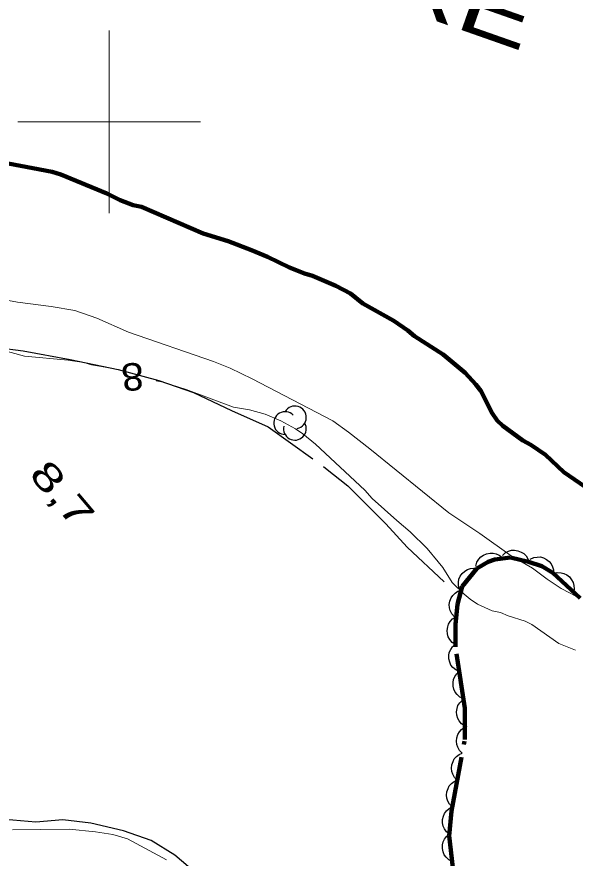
# Model space of a CAD drawing. Extents: x 386081 to 389416, y 5130568 to 5134082.
# Drawn here: x 386989.9 to 387051, y 5133519.4 to 5133611.5 of the extents above; entities that cross this region are included whole.
import ezdxf
from ezdxf.enums import TextEntityAlignment as Align

# ---------------------------------------------------------------- set-up
doc = ezdxf.new("R2010")
doc.units = 0
doc.header["$LTSCALE"] = 1.2
doc.linetypes.add('DASH_DOUBLE_DOT', pattern=[9.2, 5, -1.2, 0.3, -1.2, 0.3, -1.2])
doc.linetypes.add('DOT_DASHED', pattern=[7.7, 5, -1.2, 0.3, -1.2])
for name, color, linetype, lineweight in [('2', 7, 'Continuous', 13), ('3', 7, 'Continuous', 140), ('4', 7, 'DASH_DOUBLE_DOT', 53), ('41', 7, 'DOT_DASHED', 25), ('44', 7, 'Continuous', 25), ('61', 7, 'Continuous', 13)]:
    doc.layers.add(name, color=color, linetype=linetype, lineweight=lineweight)

msp = doc.modelspace()

# ---------------------------------------------------------------- linework, layer by layer
at = {"layer": '2'}
for points in [[(387051.28, 5133548), (387049.5, 5133548.91), (387047.96, 5133549.94), (387046.37, 5133551.16), (387044.03, 5133552.5), (387040.6, 5133554.94), (387037.22, 5133557.2), (387028.56, 5133564.21), (387026.22, 5133566.05), (387024.5, 5133567.27), (387015.66, 5133571.89), (387013.26, 5133573.05), (387011.42, 5133573.78), (387002.14, 5133576.99), (386998.64, 5133578.51), (386996.25, 5133579.34), (386993.65, 5133579.78), (386989.98, 5133580.25), (386983.59, 5133581.45)], [(387000.24, 5133573.03), (386998.09, 5133573.42), (386997.23, 5133573.66), (386995.51, 5133573.9), (386990.73, 5133574.37), (386988.21, 5133575.03)], [(387005.16, 5133571.67), (387005.94, 5133571.5), (387008.45, 5133570.71), (387013.61, 5133568.77), (387015.38, 5133568.47), (387017.1, 5133567.99), (387018.82, 5133567.26), (387020.41, 5133566.41), (387021.21, 5133565.86), (387022.62, 5133564.71), (387028.02, 5133559.7), (387028.82, 5133558.79), (387031.52, 5133556.35), (387032.99, 5133555.13), (387034.83, 5133553.3), (387036.05, 5133551.84), (387036.55, 5133551.23), (387037.59, 5133549.58), (387038.88, 5133548.3), (387039.55, 5133547.75), (387040.35, 5133547.2), (387041.94, 5133546.47), (387042.86, 5133546.29), (387043.72, 5133545.93), (387045.56, 5133545.33), (387046.29, 5133544.96), (387049.24, 5133542.89), (387051.07, 5133542.17)], [(386989.43, 5133522.49), (386995.63, 5133522.58), (386998.51, 5133522.29), (387000.41, 5133521.99), (387002.01, 5133521.51), (387006.3, 5133519.2)]]:
    msp.add_lwpolyline(points, dxfattribs=at)
at = {"layer": '4', "linetype": 'Continuous', "lineweight": 90}
for points in [[(387002.63, 5133590.88), (387001.22, 5133591.43), (386999.74, 5133592.16), (386994.7, 5133594.23), (386993.77, 5133594.53), (386988.18, 5133595.59)], [(387052.15, 5133560.05), (387049.82, 5133561.64), (387047.79, 5133563.54), (387046.19, 5133564.64), (387045.33, 5133565.12), (387043.11, 5133566.71), (387042.5, 5133567.32), (387041.94, 5133568.12), (387040.71, 5133570.57), (387040.16, 5133571.25), (387038.99, 5133572.53), (387036.59, 5133574.55), (387033.45, 5133576.56), (387032.71, 5133577.18), (387031.18, 5133578.21), (387027.79, 5133580.11), (387026.44, 5133581.21), (387024.84, 5133582.06), (387022.26, 5133583.15), (387021.4, 5133583.4), (387019.74, 5133584.07), (387017.34, 5133585.22), (387015.61, 5133585.95), (387013.03, 5133586.93), (387010.32, 5133587.78), (387003.56, 5133590.7), (387002.63, 5133590.88)]]:
    msp.add_lwpolyline(points, dxfattribs=at)
at = {"layer": '41'}
for points in [[(386981.11, 5133575.69), (386986.05, 5133575.53), (386990.59, 5133574.94), (386995.74, 5133573.98), (387001.01, 5133572.9), (387005.43, 5133571.69), (387009.23, 5133570.36), (387013.4, 5133568.42), (387017.44, 5133566.6), (387023.7, 5133562.1), (387026.15, 5133560.15), (387027.99, 5133558.32), (387030.32, 5133556), (387032.65, 5133553.44), (387036.7, 5133549.66)], [(387028.35, 5133480.95), (387026.64, 5133483.15), (387025.41, 5133484.37), (387023.08, 5133486.44), (387022.22, 5133487.54), (387021.73, 5133489.25), (387022.22, 5133490.97), (387022.83, 5133493.05), (387023.07, 5133495.02), (387022.7, 5133497.34), (387021.35, 5133501.38), (387019.11, 5133506.44), (387017.14, 5133509.37), (387015.18, 5133512.05), (387013.46, 5133514.01), (387010.51, 5133516.93), (387007.2, 5133519.74), (387004.62, 5133521.32), (387001.56, 5133522.4), (386998, 5133523.24), (386994.93, 5133523.6), (386991.99, 5133523.34), (386987.29, 5133523.73)]]:
    msp.add_lwpolyline(points, dxfattribs=at)
at = {"layer": '44'}
for points in [[(387043.07, 5133552.54), (387043.38, 5133552.82), (387043.75, 5133553), (387044.06, 5133553.1), (387044.41, 5133553.11), (387044.78, 5133553.05), (387045.13, 5133552.9), (387045.42, 5133552.74), (387045.66, 5133552.48), (387045.86, 5133552.17), (387045.99, 5133551.83)], [(387040.18, 5133551.38), (387040.29, 5133551.79), (387040.51, 5133552.13), (387040.72, 5133552.38), (387041.01, 5133552.58), (387041.35, 5133552.73), (387041.73, 5133552.79), (387042.05, 5133552.8), (387042.4, 5133552.71), (387042.73, 5133552.56), (387043.02, 5133552.34)], [(387046.12, 5133552.13), (387046.5, 5133552.31), (387046.9, 5133552.36), (387047.23, 5133552.37), (387047.57, 5133552.27), (387047.9, 5133552.11), (387048.19, 5133551.86), (387048.42, 5133551.62), (387048.57, 5133551.3), (387048.68, 5133550.95), (387048.7, 5133550.59)], [(387038.37, 5133548.82), (387038.26, 5133549.22), (387038.26, 5133549.63), (387038.31, 5133549.95), (387038.46, 5133550.27), (387038.68, 5133550.57), (387038.97, 5133550.82), (387039.24, 5133551.01), (387039.57, 5133551.11), (387039.94, 5133551.15), (387040.3, 5133551.11)], [(387048.68, 5133550.57), (387049.09, 5133550.67), (387049.5, 5133550.64), (387049.82, 5133550.57), (387050.13, 5133550.4), (387050.42, 5133550.18), (387050.65, 5133549.87), (387050.82, 5133549.59), (387050.91, 5133549.25), (387050.93, 5133548.88), (387050.88, 5133548.53)], [(387037.82, 5133545.82), (387037.54, 5133546.13), (387037.37, 5133546.5), (387037.27, 5133546.81), (387037.26, 5133547.16), (387037.32, 5133547.53), (387037.48, 5133547.88), (387037.64, 5133548.16), (387037.9, 5133548.4), (387038.21, 5133548.61), (387038.54, 5133548.73)], [(387037.92, 5133542.79), (387037.57, 5133543.02), (387037.32, 5133543.34), (387037.15, 5133543.62), (387037.06, 5133543.96), (387037.02, 5133544.33), (387037.09, 5133544.71), (387037.18, 5133545.02), (387037.37, 5133545.32), (387037.62, 5133545.59), (387037.92, 5133545.79)], [(387038.34, 5133539.82), (387037.96, 5133540), (387037.66, 5133540.27), (387037.44, 5133540.53), (387037.3, 5133540.85), (387037.22, 5133541.21), (387037.22, 5133541.59), (387037.26, 5133541.91), (387037.41, 5133542.23), (387037.62, 5133542.54), (387037.88, 5133542.79)], [(387038.79, 5133536.86), (387038.41, 5133537.03), (387038.11, 5133537.31), (387037.9, 5133537.56), (387037.76, 5133537.88), (387037.67, 5133538.24), (387037.68, 5133538.63), (387037.72, 5133538.95), (387037.86, 5133539.27), (387038.07, 5133539.58), (387038.34, 5133539.82)], [(387038.96, 5133533.87), (387038.61, 5133534.1), (387038.35, 5133534.42), (387038.18, 5133534.7), (387038.09, 5133535.04), (387038.06, 5133535.41), (387038.12, 5133535.78), (387038.21, 5133536.1), (387038.4, 5133536.39), (387038.65, 5133536.66), (387038.95, 5133536.87)], [(387038.68, 5133530.89), (387038.38, 5133531.19), (387038.19, 5133531.54), (387038.07, 5133531.85), (387038.05, 5133532.2), (387038.08, 5133532.57), (387038.21, 5133532.93), (387038.36, 5133533.22), (387038.6, 5133533.48), (387038.9, 5133533.7), (387039.23, 5133533.84)], [(387038.13, 5133527.94), (387037.84, 5133528.24), (387037.64, 5133528.59), (387037.52, 5133528.9), (387037.5, 5133529.25), (387037.53, 5133529.62), (387037.67, 5133529.98), (387037.81, 5133530.27), (387038.05, 5133530.53), (387038.35, 5133530.75), (387038.68, 5133530.89)], [(387037.58, 5133524.99), (387037.29, 5133525.29), (387037.09, 5133525.65), (387036.98, 5133525.95), (387036.95, 5133526.3), (387036.99, 5133526.67), (387037.12, 5133527.03), (387037.26, 5133527.32), (387037.51, 5133527.58), (387037.8, 5133527.8), (387038.13, 5133527.94)], [(387037.27, 5133522.01), (387036.95, 5133522.28), (387036.72, 5133522.61), (387036.58, 5133522.91), (387036.52, 5133523.26), (387036.52, 5133523.63), (387036.62, 5133524), (387036.73, 5133524.3), (387036.95, 5133524.58), (387037.23, 5133524.83), (387037.54, 5133525)], [(387037.57, 5133519.03), (387037.2, 5133519.22), (387036.91, 5133519.51), (387036.71, 5133519.77), (387036.59, 5133520.1), (387036.51, 5133520.46), (387036.53, 5133520.84), (387036.59, 5133521.17), (387036.75, 5133521.48), (387036.97, 5133521.78), (387037.24, 5133522.01)]]:
    msp.add_lwpolyline(points, dxfattribs=at)
at = {"layer": '44', "linetype": 'DOT_DASHED', "lineweight": 90}
for points in [[(387037.26, 5133521.85), (387037.5, 5133524.54), (387038.96, 5133532.39), (387038.95, 5133535.82), (387037.92, 5133542.53), (387037.92, 5133544.98), (387038.16, 5133547.19), (387038.65, 5133549.15), (387040.28, 5133551.09), (387041.5, 5133551.83), (387042.24, 5133552.08), (387043.95, 5133552.33), (387045.92, 5133551.85), (387047.39, 5133551.37), (387048.61, 5133550.64), (387051.6, 5133547.85)], [(387021.11, 5133463.25), (387021.05, 5133466), (387021.29, 5133468.7), (387022.51, 5133473.37), (387023.25, 5133475.58), (387024.22, 5133477.06), (387025.45, 5133478.3), (387030.16, 5133480.22), (387034.32, 5133481.47), (387037.26, 5133482.47), (387040.24, 5133484.62), (387042.2, 5133486.59), (387043.42, 5133488.32), (387043.91, 5133490.77), (387040.95, 5133505.45), (387039.72, 5133512.55), (387037.75, 5133517.44), (387037.26, 5133521.85)]]:
    msp.add_lwpolyline(points, dxfattribs=at)
at = {"layer": '44'}
for centre, start, end in [((387020.35, 5133567.651), 282.26917, 149.72626), ((387020.35, 5133567.651), 282.26917, 149.72626), ((387019.279, 5133567.028), 44.11537, 269.80396), ((387019.279, 5133567.028), 44.11537, 269.80396), ((387020.35, 5133566.406), 166.93686, 29.62122), ((387020.35, 5133566.406), 166.93686, 29.62122)]:
    msp.add_arc(centre, 1.245, start, end, dxfattribs=at)
at = {"layer": '61'}
for p, q in [((387000, 5133590), (387000, 5133610)), ((386990, 5133600), (387010, 5133600))]:
    msp.add_line(p, q, dxfattribs=at)

# ---------------------------------------------------------------- texts
at = {"layer": '2', "width": 1.1}
msp.add_text('8', height=3, rotation=184.415, dxfattribs=at).set_placement((387002.45, 5133573.585), align=Align.CENTER)
at = {"layer": '3', "width": 1.45}
msp.add_text('8,7    ', height=3, rotation=310.294, dxfattribs=at).set_placement((386991.11, 5133561.36))
at = {"layer": '4', "width": 1.4}
msp.add_text('RIVIÈRE', height=6.5, rotation=340.64, dxfattribs=at).set_placement((386999.38, 5133623.84))

doc.saveas('drawing.dxf')
